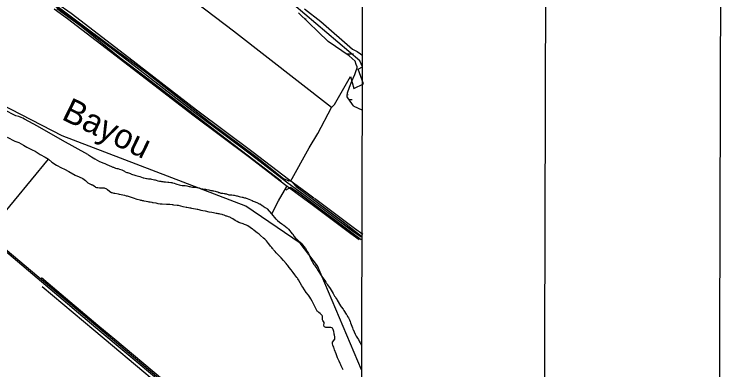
# Model space of a CAD drawing. Extents: x 3161665 to 3199565, y 885729 to 911164.
# Drawn here: x 3195609 to 3198982, y 905150 to 906843 of the extents above; entities that cross this region are included whole.
import ezdxf

# ---------------------------------------------------------------- set-up
doc = ezdxf.new("R2010")
doc.units = 0
for name, color, linetype in [('G-ANNO-NPLT', 7, 'Continuous'), ('V-ANNO-SYMB', 7, 'Continuous'), ('V-GRID-FRAM', 7, 'Continuous'), ('V-RIVR-IDEN', 7, 'Continuous'), ('V-ROAD-CNTR', 7, 'Continuous'), ('V-TOPO-SHOR', 7, 'Continuous'), ('V-WETL-SWMP', 7, 'Continuous')]:
    doc.layers.add(name, color=color, linetype=linetype)

msp = doc.modelspace()

# ---------------------------------------------------------------- linework, layer by layer
at = {"layer": 'G-ANNO-NPLT'}
msp.add_lwpolyline([(3162248.316387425, 886413.7862885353), (3198914.8433811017, 886312.4595356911), (3198981.6269230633, 910479.034258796), (3162315.0999293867, 910580.3610116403)], close=True, dxfattribs=at)
at = {"layer": 'V-ANNO-SYMB'}
msp.add_lwpolyline([(3165000.166, 887031.23), (3198083.241, 886939.806), (3198146.5700000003, 909856.2930000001), (3165063.495, 909947.7170000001), (3165000.166, 887031.23)], dxfattribs=at)
at = {"layer": 'V-GRID-FRAM'}
msp.add_lwpolyline([(3165935.644, 909383.804), (3197271.31, 909297.207), (3197228.983, 891108.84), (3165877.443, 891195.481), (3165935.644, 909383.804)], dxfattribs=at)
at = {"layer": 'V-ROAD-CNTR'}
for points in [[(3195663.4886361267, 906982.2580077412), (3195871.256220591, 906835.3553015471), (3196145.366672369, 906625.5927210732), (3196468.167026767, 906375.782220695), (3196737.7844875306, 906173.5936250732), (3196905.049153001, 906045.5138812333), (3196994.0849749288, 905980.0080122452), (3197219.5905239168, 905811.780348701), (3197259.956443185, 905783.122406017)], [(3195812.124338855, 906895.5351811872), (3195880.147202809, 906847.4392773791), (3196154.514654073, 906637.4806972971), (3196477.257008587, 906387.714196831), (3196746.844469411, 906185.5486011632), (3196914.0541349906, 906057.510857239), (3197003.013957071, 905992.0609881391), (3197034.9958931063, 905968.2020358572)], [(3195799.0203650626, 906868.0602361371), (3195862.3652383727, 906823.2713257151), (3196136.218690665, 906613.7047448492), (3196459.0770449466, 906363.8502445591), (3196728.724505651, 906161.638648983), (3196896.044171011, 906033.5169052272), (3196985.155992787, 905967.9550363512), (3197026.760909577, 905936.9180984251)], [(3197026.760909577, 905936.9180984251), (3197210.7625415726, 905799.6513729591), (3197251.2734605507, 905770.8914304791)], [(3197037.434888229, 905966.383039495), (3197228.418506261, 905823.9093244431), (3197268.639425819, 905795.3533815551)], [(3195542.702877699, 905736.4854992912), (3195997.9229672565, 905351.1152700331), (3196305.433352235, 905093.7457847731), (3196452.533058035, 904970.7070308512), (3196497.312968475, 904928.8681145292), (3196523.538916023, 904900.1691719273)], [(3195739.2054846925, 905589.7877926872), (3195770.664421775, 905563.155845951)], [(3195742.500478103, 905546.8908784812), (3195988.262986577, 905339.6392929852), (3196076.5328100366, 905265.7624407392)], [(3195770.664421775, 905563.155845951), (3196007.5829479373, 905362.591247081), (3196087.712787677, 905295.5273812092)], [(3196076.5328100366, 905265.7624407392), (3196295.807371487, 905082.2418077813), (3196442.593077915, 904959.4650533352), (3196486.639989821, 904918.3121356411), (3196494.9429732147, 904909.2261538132)], [(3196087.712787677, 905295.5273812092), (3196315.059332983, 905105.249761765), (3196462.4730381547, 904981.949008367), (3196507.985947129, 904939.4240934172), (3196531.2719005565, 904913.9431443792)]]:
    msp.add_lwpolyline(points, dxfattribs=at)
at = {"layer": 'V-TOPO-SHOR'}
for p, q in [((3195476.436746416, 905793.5929258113), (3195771.633000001, 906152.9159999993)), ((3196835.304000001, 905892.4559999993), (3196814.728000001, 905916.2489999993)), ((3196856.262000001, 905866.7019999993), (3196835.304000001, 905892.4559999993))]:
    msp.add_line(p, q, dxfattribs=at)
for points in [[(3194543.984003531, 907651.8348466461), (3194628.3475313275, 907629.4355188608), (3194742.0156677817, 907598.9747768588), (3194824.5903744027, 907571.2480486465), (3194887.620862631, 907545.341392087), (3194932.005449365, 907525.6956096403), (3194971.9453273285, 907505.1710418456), (3194991.4700141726, 907494.4654589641), (3195030.5115752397, 907469.5000887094), (3195160.029098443, 907373.2514068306), (3195364.056007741, 907218.1942858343), (3195756.1549692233, 906925.8862230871), (3196064.8629396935, 906694.1832332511), (3196239.62039712, 906563.1814466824), (3196542.0987439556, 906327.049373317), (3196764.759835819, 906160.4000714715), (3196890.715341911, 906060.6049977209), (3196913.7942332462, 906049.8916022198), (3196918.2350357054, 906048.9932853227)], [(3197119.626000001, 906398.9099999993), (3197134.0652009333, 906412.8265821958), (3197208.996468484, 906545.9451856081), (3197224.8653867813, 906489.0427569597), (3197272.0074251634, 906511.1530178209), (3197246.3937418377, 906581.4051980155), (3197265.9653043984, 906592.0248420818), (3197254.4785939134, 906621.3724201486), (3196939.6269386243, 906887.7425758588), (3196656.6849975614, 907118.5003730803), (3196777.824829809, 907253.2945146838), (3196869.4764568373, 907312.6262649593)], [(3197119.626000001, 906398.9099999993), (3196653.2361290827, 906762.1972322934), (3196383.56971968, 906968.9348518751)], [(3196880.025384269, 906048.1887198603), (3196690.1918550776, 906192.5519769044), (3196583.74150428, 906272.7559565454), (3196240.4562130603, 906539.1886132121), (3196111.8252878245, 906634.5467908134), (3195928.2252885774, 906785.116233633), (3195811.120136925, 906868.8978556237)], [(3197261.6596242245, 905150.3367682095), (3197052.882000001, 905644.6419999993), (3196969.450000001, 905753.0749999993), (3196711.638000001, 905929.2189999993), (3195837.339000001, 906264.3209999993), (3195445.702000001, 906465.0769999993), (3195094.537000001, 906590.8049999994), (3194795.593000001, 906558.2149999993), (3193954.033000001, 906576.2009999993), (3193736.238000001, 906485.1409999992), (3193060.941000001, 906053.1359999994), (3192933.834000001, 905895.2509999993)], [(3195959.940000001, 906174.4409999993), (3195838.385000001, 906242.4119999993), (3195719.273000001, 906310.7209999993), (3195657.446000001, 906343.6199999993), (3195650.057000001, 906348.0949999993), (3195642.049000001, 906351.8449999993), (3195631.234000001, 906355.2609999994), (3195617.502000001, 906359.5639999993), (3195561.713000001, 906387.1499999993), (3195550.096000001, 906395.2089999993), (3195541.480000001, 906399.0879999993), (3195531.388000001, 906401.6419999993), (3195520.531000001, 906401.5209999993), (3195510.238000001, 906407.9799999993), (3195504.557000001, 906412.4349999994), (3195495.085000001, 906416.2009999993), (3195482.6070000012, 906423.4159999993), (3195393.258000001, 906469.5099999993)], [(3196923.434000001, 906046.9959999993), (3197013.165000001, 906206.4509999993), (3197053.535000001, 906274.9749999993), (3197119.626000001, 906398.9099999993)], [(3195575.489000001, 906257.8349999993), (3195611.854000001, 906238.0309999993), (3195631.171000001, 906231.4689999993), (3195652.984000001, 906219.1489999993), (3195669.347000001, 906210.1799999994), (3195693.843000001, 906197.8289999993), (3195708.272000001, 906190.3479999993), (3195722.802000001, 906181.1559999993), (3195733.108000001, 906175.6739999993), (3195757.100000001, 906161.8639999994), (3195771.633000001, 906152.9159999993), (3195788.430000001, 906139.3109999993), (3195809.490000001, 906125.0449999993), (3195834.0900000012, 906111.2289999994), (3195848.046000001, 906104.9729999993), (3195868.904000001, 906094.6139999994), (3195898.707000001, 906076.8329999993), (3195918.863000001, 906069.0449999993), (3195934.983000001, 906060.2009999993), (3195947.683000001, 906050.6659999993), (3195959.875000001, 906039.6719999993), (3195978.546000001, 906029.9479999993)], [(3195959.940000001, 906174.4409999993), (3195962.955000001, 906172.9519999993), (3195977.084000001, 906163.2199999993), (3195992.792000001, 906153.8749999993), (3196004.183000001, 906147.5079999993), (3196014.984000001, 906141.7339999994), (3196019.111000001, 906139.7419999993), (3196030.510000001, 906135.3419999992), (3196040.342000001, 906131.9389999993), (3196047.222000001, 906129.1429999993), (3196053.708000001, 906126.3499999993), (3196057.636000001, 906124.3569999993), (3196074.927000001, 906116.5789999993), (3196078.466000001, 906115.3759999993), (3196081.413000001, 906113.9819999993), (3196088.296000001, 906111.5789999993), (3196091.243000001, 906110.1829999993), (3196098.131000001, 906108.9619999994), (3196102.854000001, 906107.9519999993), (3196110.722000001, 906105.9369999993), (3196121.337000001, 906101.7429999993), (3196126.834000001, 906098.5579999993), (3196133.512000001, 906094.9759999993), (3196137.639000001, 906092.9839999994), (3196145.108000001, 906089.9869999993), (3196148.055000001, 906088.5909999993), (3196152.972000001, 906087.1859999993), (3196161.820000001, 906084.1809999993), (3196164.767000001, 906082.7849999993), (3196167.914000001, 906081.9799999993), (3196171.451000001, 906080.5809999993), (3196177.745000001, 906078.5759999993), (3196187.772000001, 906074.7769999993), (3196206.458000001, 906069.9459999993), (3196214.324000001, 906067.5369999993), (3196222.778000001, 906064.5349999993), (3196225.729000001, 906063.9289999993), (3196231.630000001, 906062.1219999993), (3196238.319000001, 906060.5079999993), (3196241.665000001, 906060.0969999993), (3196248.159000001, 906058.8779999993), (3196257.809000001, 906058.4299999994), (3196262.143000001, 906058.0119999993), (3196269.817000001, 906056.5909999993), (3196276.307000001, 906054.5839999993), (3196279.651000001, 906053.7789999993), (3196283.977000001, 906052.1769999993), (3196292.828000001, 906050.1579999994), (3196299.713000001, 906048.3469999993), (3196306.802000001, 906047.5199999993), (3196310.146000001, 906046.9099999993), (3196317.038000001, 906046.2809999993), (3196321.566000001, 906045.6649999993), (3196325.703000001, 906045.6399999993), (3196328.850000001, 906044.8349999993), (3196340.663000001, 906043.5879999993), (3196344.798000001, 906043.3689999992), (3196354.442000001, 906041.9349999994), (3196359.562000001, 906041.5129999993), (3196362.909000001, 906040.9029999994), (3196370.578000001, 906038.6929999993), (3196378.838000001, 906035.8889999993), (3196382.375000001, 906034.4909999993), (3196394.370000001, 906030.6809999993), (3196399.683000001, 906029.2719999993), (3196407.950000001, 906028.2399999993), (3196418.981000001, 906027.9819999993), (3196423.116000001, 906027.5659999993), (3196430.200000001, 906026.3439999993), (3196441.806000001, 906023.3249999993), (3196444.755000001, 906022.3239999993), (3196449.869000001, 906020.9169999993), (3196457.936000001, 906018.9009999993), (3196464.238000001, 906018.8669999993), (3196467.197000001, 906019.4399999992), (3196470.742000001, 906019.4219999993), (3196478.813000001, 906018.3909999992), (3196482.354000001, 906017.3859999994), (3196489.438000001, 906015.9689999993), (3196495.926000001, 906013.9619999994), (3196506.158000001, 906011.5409999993), (3196515.210000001, 906010.1109999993), (3196518.753000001, 906009.3019999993), (3196522.298000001, 906009.0869999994), (3196525.444000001, 906008.2799999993), (3196535.285000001, 906006.3879999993), (3196544.8570000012, 906003.9689999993), (3196551.329000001, 906003.0379999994), (3196554.825000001, 906002.3389999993), (3196559.355000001, 906001.9189999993), (3196564.864000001, 906000.7089999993), (3196570.369000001, 905999.1009999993), (3196577.646000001, 905996.6969999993), (3196583.544000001, 905994.6939999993), (3196586.296000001, 905993.4979999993), (3196592.981000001, 905991.2919999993), (3196596.327000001, 905990.6839999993), (3196601.445000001, 905990.2599999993), (3196608.337000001, 905989.4349999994), (3196611.485000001, 905988.8239999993), (3196614.632000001, 905988.0199999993)], [(3196932.440134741, 906043.6307281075), (3196950.1642814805, 906022.2664380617), (3197174.598569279, 905853.8361276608), (3197262.418643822, 905787.0014311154)], [(3196454.481000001, 905918.1909999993), (3196449.754000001, 905918.8069999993), (3196445.427000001, 905919.8169999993), (3196437.945000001, 905920.6459999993), (3196430.863000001, 905922.4589999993), (3196426.925000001, 905922.8749999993), (3196413.152000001, 905925.7089999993), (3196401.544000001, 905928.5309999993), (3196390.333000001, 905931.5499999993), (3196384.2320000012, 905932.7669999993), (3196368.285000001, 905934.0359999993), (3196363.560000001, 905934.6549999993), (3196360.408000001, 905934.8679999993), (3196349.582000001, 905936.3079999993), (3196341.312000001, 905936.9439999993), (3196333.632000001, 905937.7759999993), (3196313.939000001, 905938.4759999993), (3196308.422000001, 905938.3099999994), (3196303.105000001, 905938.9309999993), (3196293.856000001, 905940.7559999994), (3196290.121000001, 905941.7609999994), (3196285.398000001, 905942.7709999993), (3196271.027000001, 905944.8209999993), (3196268.076000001, 905945.4289999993), (3196264.926000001, 905945.8409999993), (3196256.665000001, 905947.8559999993), (3196250.957000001, 905948.8739999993), (3196246.822000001, 905949.2919999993), (3196227.145000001, 905953.1439999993), (3196223.800000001, 905954.1479999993), (3196219.473000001, 905955.1549999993), (3196216.323000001, 905955.5689999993), (3196211.406000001, 905956.7769999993), (3196208.059000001, 905957.3879999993), (3196193.895000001, 905961.0129999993), (3196176.594000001, 905967.0169999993), (3196147.686000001, 905976.2409999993), (3196142.966000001, 905977.4499999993), (3196136.279000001, 905979.4569999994), (3196126.438000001, 905981.2839999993), (3196117.390000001, 905983.5019999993), (3196110.304000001, 905984.7219999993), (3196104.601000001, 905986.1329999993), (3196088.464000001, 905989.5719999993), (3196084.923000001, 905990.1819999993), (3196080.004000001, 905991.3929999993), (3196075.871000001, 905992.0069999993), (3196071.937000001, 905993.0129999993), (3196068.988000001, 905994.0139999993), (3196062.510000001, 905998.3839999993), (3196053.693000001, 906006.9039999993), (3196049.7690000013, 906009.8819999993), (3196047.021000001, 906011.6699999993), (3196041.717000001, 906013.8649999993), (3196037.977000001, 906014.8729999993), (3196034.829000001, 906015.4809999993), (3196028.526000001, 906015.5159999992), (3196015.130000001, 906015.1959999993), (3196007.251000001, 906015.6349999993), (3196001.938000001, 906016.8449999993), (3195997.812000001, 906018.6409999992), (3195994.277000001, 906020.6319999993), (3195982.304000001, 906028.3819999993), (3195978.546000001, 906029.9479999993)], [(3196835.304000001, 905892.4559999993), (3196867.562000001, 905954.3279999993), (3196905.962000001, 906022.6659999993)], [(3197260.602478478, 905769.2343149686), (3196963.424187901, 905991.13785144), (3196924.386533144, 906017.8803239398), (3196902.1434577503, 906004.6008859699)], [(3196614.632000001, 905988.0199999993), (3196618.765000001, 905987.2089999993), (3196630.758000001, 905983.0059999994), (3196634.891000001, 905982.3919999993), (3196638.246000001, 905983.1599999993), (3196641.400000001, 905983.5359999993), (3196645.533000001, 905983.1209999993), (3196652.617000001, 905981.7009999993), (3196656.354000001, 905980.6959999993), (3196666.389000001, 905978.4739999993), (3196670.918000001, 905977.8549999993), (3196679.179000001, 905975.8399999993), (3196685.276000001, 905974.0339999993), (3196693.341000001, 905972.0189999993), (3196696.688000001, 905971.4079999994), (3196700.816000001, 905970.0069999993), (3196704.949000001, 905969.1959999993), (3196709.080000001, 905967.9899999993), (3196713.211000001, 905967.1789999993), (3196717.929000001, 905965.5779999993), (3196732.870000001, 905959.7819999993), (3196741.320000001, 905956.1899999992), (3196747.017000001, 905953.3979999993), (3196750.753000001, 905951.9989999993), (3196763.332000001, 905946.6109999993), (3196769.422000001, 905943.8179999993), (3196772.173000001, 905942.4249999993), (3196774.725000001, 905940.8339999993), (3196777.672000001, 905939.6359999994), (3196780.813000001, 905937.8459999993), (3196789.255000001, 905932.6759999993), (3196791.807000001, 905930.8889999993), (3196794.555000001, 905929.2969999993), (3196804.171000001, 905922.3479999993), (3196814.728000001, 905916.2489999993)], [(3197076.231000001, 905393.8679999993), (3197077.054000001, 905400.1699999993), (3197076.688000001, 905404.8989999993), (3197075.129000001, 905408.0589999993), (3197072.192000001, 905411.4259999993), (3197064.746000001, 905418.3599999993), (3197058.076000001, 905423.3219999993), (3197054.156000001, 905426.8899999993), (3197051.608000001, 905429.4659999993), (3197049.263000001, 905432.8269999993), (3197047.115000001, 905436.1899999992), (3197042.437000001, 905445.0799999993), (3197038.155000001, 905454.1649999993), (3197036.600000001, 905458.1139999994), (3197033.876000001, 905464.2349999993), (3197031.927000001, 905467.7929999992), (3197029.199000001, 905473.3239999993), (3197026.858000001, 905477.2769999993), (3197021.398000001, 905487.3529999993), (3197016.518000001, 905495.6559999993), (3197009.2860000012, 905505.7419999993), (3196999.112000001, 905518.2079999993), (3196982.504000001, 905542.9259999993), (3196978.404000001, 905549.6469999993), (3196962.4110000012, 905578.4969999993), (3196959.483000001, 905583.0459999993), (3196956.747000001, 905587.0009999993), (3196954.006000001, 905590.1669999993), (3196944.813000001, 905601.6439999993), (3196936.402000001, 905612.7239999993), (3196927.806000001, 905625.5769999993), (3196917.630000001, 905637.6499999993), (3196910.783000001, 905646.3559999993), (3196907.455000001, 905650.1159999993), (3196902.956000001, 905655.6579999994), (3196891.016000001, 905669.7109999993), (3196879.2690000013, 905682.5809999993), (3196867.712000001, 905694.2689999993), (3196863.405000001, 905699.0199999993), (3196856.554000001, 905707.1339999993), (3196851.2690000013, 905713.0729999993), (3196849.114000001, 905715.2529999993), (3196843.437000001, 905721.9819999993), (3196841.287000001, 905724.7509999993), (3196838.741000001, 905727.5239999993), (3196835.220000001, 905732.0749999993), (3196832.871000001, 905734.6489999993), (3196829.547000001, 905739.1999999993), (3196826.219000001, 905742.9599999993), (3196819.570000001, 905751.6659999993), (3196809.983000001, 905763.3419999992), (3196803.517000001, 905769.8789999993), (3196801.164000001, 905771.8609999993), (3196795.2860000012, 905777.4089999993), (3196781.559000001, 905788.7139999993), (3196779.011000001, 905791.0919999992), (3196774.110000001, 905795.2579999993), (3196765.873000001, 905801.8029999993), (3196759.598000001, 905807.1589999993), (3196749.594000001, 905814.6989999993), (3196745.674000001, 905818.0699999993), (3196742.925000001, 905820.0569999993), (3196732.134000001, 905827.7979999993), (3196721.143000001, 905834.9519999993), (3196715.251000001, 905838.1369999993), (3196705.029000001, 905842.3309999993), (3196702.080000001, 905843.3319999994), (3196698.346000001, 905844.9279999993), (3196693.233000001, 905846.5329999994), (3196687.922000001, 905847.9399999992), (3196678.487000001, 905851.7369999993), (3196670.432000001, 905855.7229999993), (3196661.401000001, 905860.8939999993), (3196649.031000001, 905868.2519999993), (3196640.589000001, 905873.6179999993), (3196637.642000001, 905874.8159999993), (3196634.498000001, 905876.4099999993), (3196629.190000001, 905878.2119999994), (3196625.452000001, 905879.2169999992), (3196621.325000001, 905881.0139999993), (3196617.983000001, 905882.2139999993), (3196608.744000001, 905886.0089999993), (3196601.861000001, 905888.0179999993), (3196598.5190000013, 905889.2179999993), (3196588.682000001, 905891.4399999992), (3196585.137000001, 905891.8539999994), (3196579.0360000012, 905892.8709999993), (3196575.497000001, 905893.8769999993), (3196570.377000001, 905894.2989999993), (3196563.291000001, 905895.5219999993), (3196557.389000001, 905896.7359999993), (3196549.717000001, 905898.5509999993), (3196537.515000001, 905900.7869999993), (3196519.413000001, 905904.6289999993), (3196506.815000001, 905906.6709999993), (3196499.146000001, 905908.6819999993), (3196493.833000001, 905909.8939999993), (3196488.523000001, 905911.4999999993), (3196482.620000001, 905912.9109999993), (3196479.276000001, 905913.9169999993), (3196454.481000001, 905918.1909999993)], [(3196856.262000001, 905866.7019999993), (3196859.002000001, 905863.3389999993), (3196862.137000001, 905860.5619999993), (3196872.334000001, 905852.2329999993), (3196882.7320000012, 905844.6879999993), (3196885.8740000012, 905842.5049999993), (3196891.565000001, 905838.9269999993), (3196900.591000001, 905832.3759999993), (3196904.119000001, 905829.4019999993), (3196908.236000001, 905825.6359999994), (3196914.503000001, 905818.9039999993), (3196932.507000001, 905797.5269999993), (3196934.6610000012, 905795.1509999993), (3196942.091000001, 905785.2589999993), (3196948.547000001, 905777.1469999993), (3196952.266000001, 905772.7909999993), (3196961.867000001, 905763.2819999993), (3196969.514000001, 905756.9349999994), (3196972.455000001, 905754.3589999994), (3196974.609000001, 905752.1799999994), (3196982.439000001, 905743.2709999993), (3196986.547000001, 905738.3229999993), (3196995.153000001, 905726.8499999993), (3197003.945000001, 905713.7979999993), (3197009.405000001, 905703.9189999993), (3197017.179000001, 905684.9649999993), (3197024.388000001, 905670.5429999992), (3197026.723000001, 905665.4079999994), (3197028.675000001, 905662.0499999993), (3197035.709000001, 905651.9629999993), (3197037.6610000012, 905648.7989999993), (3197041.378000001, 905644.0519999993), (3197049.388000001, 905631.9889999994), (3197054.854000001, 905622.8979999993), (3197058.364000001, 905616.5739999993), (3197061.881000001, 905611.2369999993), (3197065.393000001, 905605.3059999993), (3197069.497000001, 905599.3749999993), (3197072.623000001, 905594.4309999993), (3197081.419000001, 905582.3659999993), (3197086.694000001, 905574.6529999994), (3197091.382000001, 905567.5339999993), (3197093.139000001, 905564.5709999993), (3197096.2690000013, 905560.2189999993), (3197100.766000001, 905554.4799999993), (3197113.077000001, 905536.4869999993), (3197117.177000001, 905529.9619999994), (3197126.741000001, 905513.9529999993), (3197133.958000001, 905501.1079999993), (3197136.106000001, 905497.7469999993), (3197138.062000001, 905495.1739999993), (3197140.211000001, 905491.8139999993), (3197142.361000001, 905488.8459999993), (3197146.658000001, 905482.1249999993), (3197162.659000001, 905454.8509999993), (3197165.589000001, 905450.4989999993), (3197174.189000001, 905438.4369999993), (3197178.488000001, 905431.7129999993), (3197181.224000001, 905427.9549999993), (3197186.106000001, 905420.4429999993), (3197189.035000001, 905415.5009999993), (3197191.966000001, 905411.1509999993), (3197193.524000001, 905408.1879999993), (3197196.062000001, 905404.0359999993), (3197199.377000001, 905398.1069999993), (3197204.442000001, 905387.6379999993), (3197207.5530000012, 905380.5289999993), (3197210.074000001, 905373.4249999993), (3197216.683000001, 905357.2329999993), (3197219.401000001, 905350.1269999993), (3197221.338000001, 905344.2059999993), (3197222.700000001, 905341.2429999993), (3197231.447000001, 905319.9189999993), (3197234.955000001, 905313.2009999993), (3197237.298000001, 905309.4449999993), (3197239.643000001, 905306.0849999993), (3197243.557000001, 905301.1369999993), (3197247.460000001, 905294.8099999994), (3197251.550000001, 905286.5139999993), (3197254.858000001, 905278.8139999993), (3197257.207000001, 905276.0429999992), (3197258.960000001, 905272.6839999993), (3197261.481000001, 905265.5769999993), (3197261.923434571, 905263.6989103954)], [(3195483.5451553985, 905793.5773005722), (3195957.160347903, 905396.2405150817), (3196483.987043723, 904952.5818819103)], [(3197174.552000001, 905149.6379999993), (3197172.604000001, 905153.5889999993), (3197169.483000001, 905159.1219999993), (3197165.200000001, 905168.5999999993), (3197162.864000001, 905173.3419999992), (3197161.698000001, 905176.3049999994), (3197159.945000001, 905179.8599999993), (3197155.673000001, 905191.1119999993), (3197150.029000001, 905203.3569999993), (3197148.280000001, 905207.7009999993), (3197141.687000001, 905226.4519999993), (3197134.112000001, 905245.7999999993), (3197131.980000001, 905251.9189999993), (3197129.450000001, 905257.8419999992), (3197127.708000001, 905263.1709999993), (3197125.959000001, 905267.5149999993), (3197123.829000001, 905274.2259999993), (3197123.653000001, 905277.7709999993), (3197124.656000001, 905281.3119999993), (3197134.3940000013, 905296.4259999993), (3197135.603000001, 905301.1489999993), (3197135.238000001, 905306.4679999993), (3197133.118000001, 905314.9499999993), (3197132.160000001, 905319.6829999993), (3197131.193000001, 905323.2369999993), (3197129.862000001, 905331.7129999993), (3197128.904000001, 905336.4459999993), (3197127.554000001, 905341.5769999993), (3197125.995000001, 905344.7369999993), (3197123.648000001, 905347.9029999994), (3197120.513000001, 905350.6779999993), (3197116.581000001, 905352.0789999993), (3197113.2320000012, 905352.0969999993), (3197108.501000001, 905351.7309999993), (3197097.270000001, 905351.1999999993), (3197092.740000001, 905351.6199999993), (3197088.609000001, 905352.6279999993), (3197085.2690000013, 905354.0259999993), (3197083.706000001, 905356.5969999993), (3197083.344000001, 905361.9149999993), (3197083.792000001, 905371.7639999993), (3197083.616000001, 905375.7039999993), (3197081.474000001, 905379.8539999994), (3197077.167000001, 905384.8019999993), (3197075.809000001, 905388.7499999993), (3197076.231000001, 905393.8679999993)]]:
    msp.add_lwpolyline(points, dxfattribs=at)
at = {"layer": 'V-WETL-SWMP'}
for p, q in [((3197103.667998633, 906712.3199972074), (3196961.5939984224, 906849.0409967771)), ((3196991.292997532, 906868.0129949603), (3197068.890997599, 906808.7889950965)), ((3196990.880726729, 906820.8577207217), (3196997.9042403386, 906820.8383115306)), ((3197068.890997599, 906808.7889950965), (3197218.6820001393, 906676.1670002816)), ((3197202.524998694, 906644.4939973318), (3197103.667998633, 906712.3199972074)), ((3197191.352287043, 906654.1290918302), (3197223.3521648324, 906654.0406614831)), ((3197218.682000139, 906676.1670002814), (3197240.7160001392, 906665.1940002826)), ((3197240.7160001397, 906665.1940002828), (3197256.640000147, 906655.0430002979)), ((3197256.640000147, 906655.0430002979), (3197265.1445371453, 906647.841319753)), ((3197265.1445371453, 906647.841319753), (3197264.5353748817, 906386.0777455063)), ((3197231.976998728, 906619.274997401), (3197202.524998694, 906644.4939973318)), ((3197236.8229987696, 906603.6619974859), (3197231.976998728, 906619.274997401)), ((3197235.6499988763, 906570.3269977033), (3197240.6779988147, 906587.462997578)), ((3197241.101998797, 906592.7869975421), (3197236.8229987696, 906603.6619974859)), ((3197240.6779988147, 906587.462997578), (3197241.101998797, 906592.7869975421)), ((3197215.2719990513, 906524.4729980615), (3197230.63599893, 906555.558997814)), ((3197230.63599893, 906555.558997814), (3197235.6499988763, 906570.3269977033)), ((3197204.4609991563, 906496.320998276), (3197215.2719990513, 906524.4729980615)), ((3197194.6389992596, 906468.3609984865), (3197204.4609991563, 906496.320998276)), ((3197193.1869993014, 906455.7429985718), (3197194.6389992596, 906468.3609984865)), ((3197193.3479993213, 906449.2319986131), (3197193.1869993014, 906455.7429985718)), ((3197219.3599993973, 906412.4579987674), (3197193.3479993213, 906449.2319986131)), ((3197202.1024465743, 906436.8555553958), (3197218.1598432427, 906436.8111814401)), ((3197223.7329994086, 906406.5149987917), (3197219.3599993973, 906412.4579987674)), ((3197227.7239994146, 906402.8759988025), (3197223.7329994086, 906406.5149987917)), ((3197264.5353748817, 906386.0777455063), (3197227.7239994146, 906402.8759988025))]:
    msp.add_line(p, q, dxfattribs=at)
msp.add_arc((3197223.4040714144, 906437.2714942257), 35.24628790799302, 139.06984280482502, 148.99161978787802, dxfattribs=at)

# ---------------------------------------------------------------- texts
at = {"layer": 'V-RIVR-IDEN'}
msp.add_text('Bayou', height=115.99976600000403, rotation=333.9966113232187, dxfattribs=at).set_placement((3195829.500304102, 906344.792282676))

doc.saveas('drawing.dxf')
